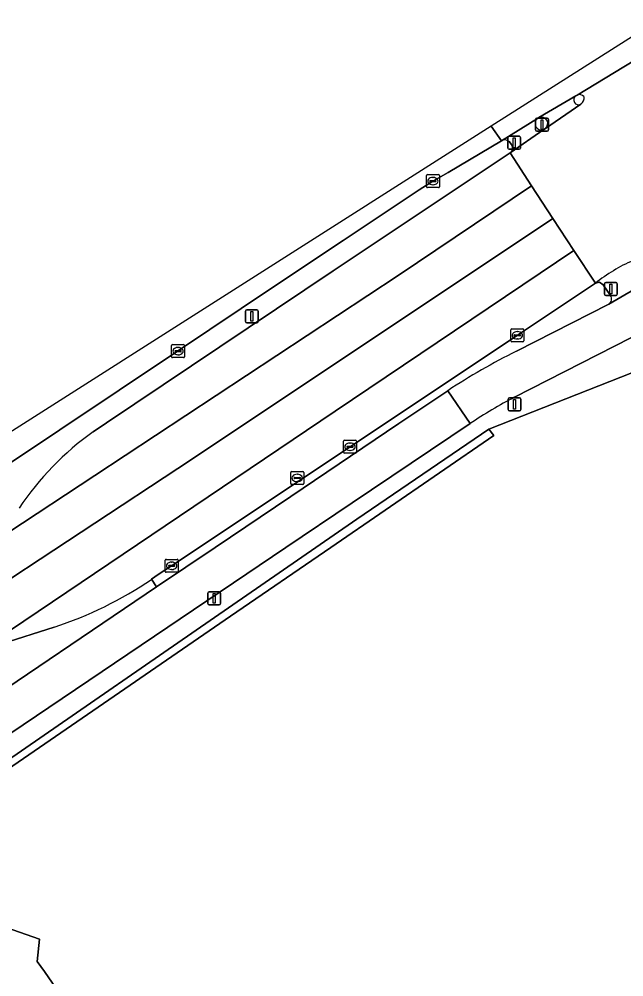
# Model space of a CAD drawing. Extents: x 157692 to 159674, y 381452 to 383291.
# Drawn here: x 158036.7 to 158083.2, y 383216.9 to 383290.7 of the extents above; entities that cross this region are included whole.
import ezdxf

# ---------------------------------------------------------------- set-up
doc = ezdxf.new("R2010")
doc.units = 0
for name, color, linetype in [('IMGEO_Berm_gesloten', 7, 'Continuous'), ('IMGEO_Berm_groen', 7, 'Continuous'), ('IMGEO_Berm_open', 7, 'Continuous'), ('IMGEO_Erf', 7, 'Continuous'), ('IMGEO_Fietspad_gesloten', 7, 'Continuous'), ('IMGEO_Fietspad_open', 7, 'Continuous'), ('IMGEO_Grasland_overig', 7, 'Continuous'), ('IMGEO_Kolk', 7, 'Continuous'), ('IMGEO_Lichtmast', 7, 'Continuous'), ('IMGEO_OVBaan_gesloten', 7, 'Continuous'), ('IMGEO_Rijbaan_regionaal_gesloten', 7, 'Continuous'), ('IMGEO_Rioolput', 7, 'Continuous'), ('IMGEO_Verkeerseiland_open', 7, 'Continuous'), ('IMGEO_Verkeersregelinstallatiepaal', 7, 'Continuous'), ('IMGEO_Voetpad_open', 7, 'Continuous')]:
    doc.layers.add(name, color=color, linetype=linetype)

msp = doc.modelspace()

# ---------------------------------------------------------------- linework, layer by layer
at = {"layer": 'IMGEO_Berm_gesloten'}
for points in [[(158073.8, 383281.305), (158069.715, 383278.861), (158068.528, 383278.194), (158067.486, 383277.53), (158061.631, 383273.621), (158056.261, 383270.049), (158048.899, 383265.106), (158026.277, 383250), (158024.258, 383248.652), (158019.885, 383245.786)], [(158074.588, 383281.008), (158074.391, 383281.242)], [(158042.411, 383258.899), (158043.429, 383259.582), (158060.861, 383271.277), (158074.477, 383280.362)]]:
    msp.add_lwpolyline(points, dxfattribs=at)
for centre, radius, start, end in [((158074.051, 383280.858), 0.512, 48.47214, 119.35848), ((158074.173, 383280.747), 0.491, 308.35017, 32.15037), ((158055.464, 383240.543), 22.524, 125.4163, 146.37389)]:
    msp.add_arc(centre, radius, start, end, dxfattribs=at)
at = {"layer": 'IMGEO_Berm_groen'}
for points in [[(158047.269, 383246.955), (158046.877, 383247.541)], [(158030.529, 383239.81), (158032.414, 383236.904), (158047.269, 383246.955)], [(158039.413, 383243.865), (158035.375, 383242.577), (158033.804, 383242.149)]]:
    msp.add_lwpolyline(points, dxfattribs=at)
msp.add_arc((158030.33, 383271.723), 29.302, 288.05804, 304.38221, dxfattribs=at)
at = {"layer": 'IMGEO_Berm_open'}
for points in [[(158082.19, 383269.387), (158081.627, 383270.204), (158081.346, 383270.414), (158081.033, 383270.328), (158075.031, 383266.328), (158062.159, 383257.744), (158048.439, 383248.58), (158047.394, 383247.903), (158046.877, 383247.541), (158047.269, 383246.955), (158051.795, 383250), (158057.606, 383253.909), (158065.915, 383259.525)], [(158074.951, 383265.102), (158082.06, 383268.726)], [(158065.915, 383259.525), (158069.67, 383262.061)]]:
    msp.add_lwpolyline(points, dxfattribs=at)
for centre, radius, start, end in [((158081.833, 383269.114), 0.449, 300.32809, 37.41901), ((158097.577, 383219.704), 50.724, 116.49113, 123.37881)]:
    msp.add_arc(centre, radius, start, end, dxfattribs=at)
at = {"layer": 'IMGEO_Erf'}
for points in [[(158086.365, 383264.431), (158072.843, 383259.106), (158073.215, 383258.601), (158060.694, 383250), (158052.974, 383244.697), (158024.376, 383225.053)], [(158023.215, 383225.093), (158038.261, 383219.833), (158038.092, 383218.129), (158038.663, 383217.364), (158044.638, 383208.653), (158046.186, 383206.369), (158049.607, 383201.687), (158049.646, 383201.631), (158054.589, 383194.389), (158057.874, 383196.632), (158061.862, 383190.753), (158068.787, 383189.035), (158066.406, 383180.427), (158071.413, 383173), (158072.168, 383171.88), (158072.099, 383171.611), (158073.293, 383169.863), (158073.301, 383169.852), (158075.459, 383166.712)]]:
    msp.add_lwpolyline(points, dxfattribs=at)
at = {"layer": 'IMGEO_Fietspad_gesloten'}
for points in [[(158074.814, 383261.563), (158085.063, 383266.79), (158092.198, 383271.322), (158092.429, 383271.529), (158093.273, 383272.08), (158093.668, 383272.137)], [(158085.002, 383270.429), (158082.06, 383268.726), (158074.951, 383265.102)], [(158069.67, 383262.061), (158071.39, 383259.528)]]:
    msp.add_lwpolyline(points, dxfattribs=at)
for centre, radius, start, end in [((158097.577, 383219.704), 50.724, 116.49113, 123.37881), ((158091.464, 383229.651), 35.994, 117.55268, 123.89624)]:
    msp.add_arc(centre, radius, start, end, dxfattribs=at)
at = {"layer": 'IMGEO_Fietspad_open'}
for points in [[(158079.534, 383284.763), (158076.694, 383283.096)], [(158077.19, 383282.246), (158079.919, 383284.124)], [(158029.886, 383231.54), (158057.225, 383250), (158062.318, 383253.439), (158071.39, 383259.528), (158069.67, 383262.061), (158065.915, 383259.525), (158057.606, 383253.909), (158051.795, 383250), (158047.269, 383246.955), (158032.414, 383236.904), (158028.35, 383234.142)]]:
    msp.add_lwpolyline(points, dxfattribs=at)
for centre, radius, start, end in [((158079.732, 383284.447), 0.373, 121.97182, 300.16644), ((158076.877, 383282.633), 0.498, 30.42326, 111.58891), ((158076.851, 383282.638), 0.518, 310.8341, 28.41421)]:
    msp.add_arc(centre, radius, start, end, dxfattribs=at)
at = {"layer": 'IMGEO_Grasland_overig'}
msp.add_lwpolyline([(158052.974, 383244.697), (158060.694, 383250), (158073.215, 383258.601), (158072.843, 383259.106), (158062.675, 383252.174), (158059.53, 383250), (158029.067, 383228.944), (158024.048, 383225.475), (158024.376, 383225.053)], close=True, dxfattribs=at)
at = {"layer": 'IMGEO_Kolk'}
for p, q in [((158068.031, 383277.767), (158068.031, 383278.619)), ((158068.106, 383278.693), (158068.958, 383278.693)), ((158068.519, 383278.473), (158068.544, 383278.473)), ((158069.032, 383278.619), (158069.032, 383277.767)), ((158068.958, 383277.693), (158068.106, 383277.693)), ((158068.29, 383278.187), (158068.29, 383278.199)), ((158068.728, 383278.15), (158068.33, 383278.15)), ((158068.333, 383278.236), (158068.731, 383278.236)), ((158068.542, 383277.913), (158068.517, 383277.913)), ((158068.774, 383278.199), (158068.774, 383278.187)), ((158074.53, 383265.902), (158074.53, 383266.754)), ((158074.605, 383266.828), (158075.457, 383266.828)), ((158075.531, 383266.754), (158075.531, 383265.902)), ((158074.789, 383266.322), (158074.789, 383266.334)), ((158075.227, 383266.285), (158074.829, 383266.285)), ((158074.832, 383266.371), (158075.23, 383266.371)), ((158075.041, 383266.048), (158075.016, 383266.048)), ((158075.018, 383266.608), (158075.043, 383266.608)), ((158075.273, 383266.334), (158075.273, 383266.322)), ((158048.434, 383264.679), (158048.434, 383265.531)), ((158048.509, 383265.605), (158049.361, 383265.605)), ((158048.922, 383265.385), (158048.947, 383265.385)), ((158049.435, 383265.531), (158049.435, 383264.679)), ((158075.457, 383265.828), (158074.605, 383265.828)), ((158049.361, 383264.605), (158048.509, 383264.605)), ((158048.693, 383265.099), (158048.693, 383265.111)), ((158049.131, 383265.062), (158048.733, 383265.062)), ((158048.736, 383265.148), (158049.134, 383265.148)), ((158048.945, 383264.825), (158048.92, 383264.825)), ((158049.177, 383265.111), (158049.177, 383265.099)), ((158061.658, 383257.318), (158061.658, 383258.17)), ((158061.733, 383258.244), (158062.585, 383258.244)), ((158061.96, 383257.787), (158062.358, 383257.787)), ((158062.146, 383258.024), (158062.171, 383258.024)), ((158062.659, 383258.17), (158062.659, 383257.318)), ((158062.585, 383257.244), (158061.733, 383257.244)), ((158061.917, 383257.738), (158061.917, 383257.75)), ((158062.355, 383257.701), (158061.957, 383257.701)), ((158062.169, 383257.464), (158062.144, 383257.464)), ((158062.401, 383257.75), (158062.401, 383257.738)), ((158047.938, 383248.154), (158047.938, 383249.006)), ((158048.013, 383249.08), (158048.865, 383249.08)), ((158048.939, 383249.006), (158048.939, 383248.154)), ((158048.197, 383248.574), (158048.197, 383248.586)), ((158048.635, 383248.537), (158048.237, 383248.537)), ((158048.24, 383248.623), (158048.638, 383248.623)), ((158048.449, 383248.3), (158048.424, 383248.3)), ((158048.426, 383248.86), (158048.451, 383248.86)), ((158048.681, 383248.586), (158048.681, 383248.574)), ((158048.865, 383248.08), (158048.013, 383248.08))]:
    msp.add_line(p, q, dxfattribs=at)
for points in [[(158068.031, 383277.767), (158068.031, 383278.619)], [(158068.106, 383278.693), (158068.958, 383278.693)], [(158069.032, 383278.619), (158069.032, 383277.767)], [(158068.958, 383277.693), (158068.106, 383277.693)], [(158074.53, 383265.902), (158074.53, 383266.754)], [(158074.605, 383266.828), (158075.457, 383266.828)], [(158075.531, 383266.754), (158075.531, 383265.902)], [(158048.434, 383264.679), (158048.434, 383265.531)], [(158048.509, 383265.605), (158049.361, 383265.605)], [(158049.435, 383265.531), (158049.435, 383264.679)], [(158075.457, 383265.828), (158074.605, 383265.828)], [(158049.361, 383264.605), (158048.509, 383264.605)], [(158061.658, 383257.318), (158061.658, 383258.17)], [(158061.733, 383258.244), (158062.585, 383258.244)], [(158062.659, 383258.17), (158062.659, 383257.318)], [(158062.585, 383257.244), (158061.733, 383257.244)], [(158047.938, 383248.154), (158047.938, 383249.006)], [(158048.013, 383249.08), (158048.865, 383249.08)], [(158048.939, 383249.006), (158048.939, 383248.154)], [(158048.865, 383248.08), (158048.013, 383248.08)]]:
    msp.add_lwpolyline(points, dxfattribs=at)
for centre, radius, start, end in [((158068.108, 383278.617), 0.0765, 91.55205, 178.44795), ((158068.108, 383278.617), 0.0765, 91.55205, 178.44795), ((158068.956, 383278.617), 0.0765, 1.55205, 88.44795), ((158068.956, 383278.617), 0.0765, 1.55205, 88.44795), ((158068.108, 383277.769), 0.0765, 181.55205, 268.44795), ((158068.108, 383277.769), 0.0765, 181.55205, 268.44795), ((158068.33, 383278.196), 0.0403, 85.87752, 175.75265), ((158068.327, 383278.186), 0.0366, 178.93798, 274.71019), ((158068.731, 383278.193), 0.043, 264.86636, 352.45326), ((158068.735, 383278.198), 0.0386, 1.73085, 96.63898), ((158068.956, 383277.769), 0.0765, 271.55205, 358.44795), ((158068.956, 383277.769), 0.0765, 271.55205, 358.44795), ((158074.607, 383266.752), 0.0765, 91.55205, 178.44795), ((158074.607, 383266.752), 0.0765, 91.55205, 178.44795), ((158075.455, 383266.752), 0.0765, 1.55205, 88.44795), ((158075.455, 383266.752), 0.0765, 1.55205, 88.44795), ((158074.607, 383265.904), 0.0765, 181.55205, 268.44795), ((158074.607, 383265.904), 0.0765, 181.55205, 268.44795), ((158074.829, 383266.331), 0.0403, 85.87752, 175.75265), ((158074.826, 383266.321), 0.0366, 178.93798, 274.71019), ((158075.23, 383266.328), 0.043, 264.86636, 352.45326), ((158075.234, 383266.333), 0.0386, 1.73085, 96.63898), ((158075.455, 383265.904), 0.0765, 271.55205, 358.44795), ((158075.455, 383265.904), 0.0765, 271.55205, 358.44795), ((158048.511, 383265.529), 0.0765, 91.55205, 178.44795), ((158048.511, 383265.529), 0.0765, 91.55205, 178.44795), ((158049.359, 383265.529), 0.0765, 1.55205, 88.44795), ((158049.359, 383265.529), 0.0765, 1.55205, 88.44795), ((158048.511, 383264.681), 0.0765, 181.55205, 268.44795), ((158048.511, 383264.681), 0.0765, 181.55205, 268.44795), ((158048.733, 383265.108), 0.0403, 85.87752, 175.75265), ((158048.73, 383265.098), 0.0366, 178.93798, 274.71019), ((158049.134, 383265.105), 0.043, 264.86636, 352.45326), ((158049.138, 383265.11), 0.0386, 1.73085, 96.63898), ((158049.359, 383264.681), 0.0765, 271.55205, 358.44795), ((158049.359, 383264.681), 0.0765, 271.55205, 358.44795), ((158061.735, 383258.168), 0.0765, 91.55205, 178.44795), ((158061.735, 383258.168), 0.0765, 91.55205, 178.44795), ((158061.957, 383257.747), 0.0403, 85.87752, 175.75265), ((158062.362, 383257.749), 0.0386, 1.73085, 96.63898), ((158062.583, 383258.168), 0.0765, 1.55205, 88.44795), ((158062.583, 383258.168), 0.0765, 1.55205, 88.44795), ((158061.735, 383257.32), 0.0765, 181.55205, 268.44795), ((158061.735, 383257.32), 0.0765, 181.55205, 268.44795), ((158061.954, 383257.737), 0.0366, 178.93798, 274.71019), ((158062.358, 383257.744), 0.043, 264.86636, 352.45326), ((158062.583, 383257.32), 0.0765, 271.55205, 358.44795), ((158062.583, 383257.32), 0.0765, 271.55205, 358.44795), ((158048.015, 383249.004), 0.0765, 91.55205, 178.44795), ((158048.015, 383249.004), 0.0765, 91.55205, 178.44795), ((158048.863, 383249.004), 0.0765, 1.55205, 88.44795), ((158048.863, 383249.004), 0.0765, 1.55205, 88.44795), ((158048.237, 383248.583), 0.0403, 85.87752, 175.75265), ((158048.234, 383248.573), 0.0366, 178.93798, 274.71019), ((158048.638, 383248.58), 0.043, 264.86636, 352.45326), ((158048.642, 383248.585), 0.0386, 1.73085, 96.63898), ((158048.015, 383248.156), 0.0765, 181.55205, 268.44795), ((158048.015, 383248.156), 0.0765, 181.55205, 268.44795), ((158048.863, 383248.156), 0.0765, 271.55205, 358.44795), ((158048.863, 383248.156), 0.0765, 271.55205, 358.44795)]:
    msp.add_arc(centre, radius, start, end, dxfattribs=at)
for centre, major_axis, ratio, start_param, end_param in [((158068.518, 383278.193), (-0.387, 0.002), 0.722429, 4.712389, 7.853982), ((158068.543, 383278.193), (-0.39, 0.002), 0.717154, 1.570796, 4.712389), ((158075.017, 383266.328), (-0.387, 0.002), 0.722429, 4.712389, 7.853982), ((158075.042, 383266.328), (-0.39, 0.002), 0.717154, 1.570796, 4.712389), ((158048.921, 383265.105), (-0.387, 0.002), 0.722429, 4.712389, 7.853982), ((158048.946, 383265.105), (-0.39, 0.002), 0.717154, 1.570796, 4.712389), ((158062.145, 383257.744), (-0.387, 0.002), 0.722429, 4.712389, 7.853982), ((158062.17, 383257.744), (-0.39, 0.002), 0.717154, 1.570796, 4.712389), ((158048.425, 383248.58), (-0.387, 0.002), 0.722429, 4.712389, 7.853982), ((158048.45, 383248.58), (-0.39, 0.002), 0.717154, 1.570796, 4.712389)]:
    msp.add_ellipse(centre, major_axis=major_axis, ratio=ratio, start_param=start_param, end_param=end_param, dxfattribs=at)
at = {"layer": 'IMGEO_Lichtmast'}
for p, q in [((158076.428, 383282.141), (158076.428, 383282.941)), ((158076.428, 383282.941), (158076.428, 383282.141)), ((158076.528, 383283.041), (158077.318, 383283.041)), ((158077.318, 383283.041), (158076.528, 383283.041)), ((158077.418, 383282.941), (158077.418, 383282.141)), ((158077.418, 383282.141), (158077.418, 383282.941)), ((158077.318, 383282.041), (158076.528, 383282.041)), ((158076.528, 383282.041), (158077.318, 383282.041)), ((158054.112, 383267.383), (158054.112, 383268.183)), ((158054.112, 383268.183), (158054.112, 383267.383)), ((158054.212, 383268.283), (158055.002, 383268.283)), ((158055.002, 383268.283), (158054.212, 383268.283)), ((158055.102, 383268.183), (158055.102, 383267.383)), ((158055.102, 383267.383), (158055.102, 383268.183)), ((158055.002, 383267.283), (158054.212, 383267.283)), ((158054.212, 383267.283), (158055.002, 383267.283)), ((158074.416, 383261.52), (158075.206, 383261.52)), ((158075.206, 383261.52), (158074.416, 383261.52)), ((158074.316, 383260.62), (158074.316, 383261.42)), ((158074.316, 383261.42), (158074.316, 383260.62)), ((158075.306, 383261.42), (158075.306, 383260.62)), ((158075.306, 383260.62), (158075.306, 383261.42)), ((158075.206, 383260.52), (158074.416, 383260.52)), ((158074.416, 383260.52), (158075.206, 383260.52)), ((158051.213, 383245.686), (158051.213, 383246.486)), ((158051.213, 383246.486), (158051.213, 383245.686)), ((158051.313, 383246.586), (158052.103, 383246.586)), ((158052.103, 383246.586), (158051.313, 383246.586)), ((158052.203, 383246.486), (158052.203, 383245.686)), ((158052.203, 383245.686), (158052.203, 383246.486)), ((158052.103, 383245.586), (158051.313, 383245.586)), ((158051.313, 383245.586), (158052.103, 383245.586))]:
    msp.add_line(p, q, dxfattribs=at)
for points in [[(158076.848, 383282.916), (158076.998, 383282.916), (158076.998, 383282.166), (158076.848, 383282.166), (158076.848, 383282.916)], [(158054.532, 383268.158), (158054.682, 383268.158), (158054.682, 383267.408), (158054.532, 383267.408), (158054.532, 383268.158)], [(158074.736, 383261.395), (158074.886, 383261.395), (158074.886, 383260.645), (158074.736, 383260.645), (158074.736, 383261.395)], [(158051.633, 383246.461), (158051.783, 383246.461), (158051.783, 383245.711), (158051.633, 383245.711), (158051.633, 383246.461)]]:
    msp.add_lwpolyline(points, dxfattribs=at)
for centre, start, end in [((158076.528, 383282.941), 90, 180), ((158076.528, 383282.941), 90, 180), ((158077.318, 383282.941), 0, 90), ((158077.318, 383282.941), 360, 90), ((158076.528, 383282.141), 180, 270), ((158076.528, 383282.141), 180, 270), ((158077.318, 383282.141), 270, 0), ((158077.318, 383282.141), 270, 0), ((158054.212, 383268.183), 90, 180), ((158054.212, 383268.183), 90, 180), ((158055.002, 383268.183), 0, 90), ((158055.002, 383268.183), 360, 90), ((158054.212, 383267.383), 180, 270), ((158054.212, 383267.383), 180, 270), ((158055.002, 383267.383), 270, 0), ((158055.002, 383267.383), 270, 0), ((158074.416, 383261.42), 90, 180), ((158074.416, 383261.42), 90, 180), ((158075.206, 383261.42), 0, 90), ((158075.206, 383261.42), 360, 90), ((158074.416, 383260.62), 180, 270), ((158074.416, 383260.62), 180, 270), ((158075.206, 383260.62), 270, 0), ((158075.206, 383260.62), 270, 0), ((158051.313, 383246.486), 90, 180), ((158051.313, 383246.486), 90, 180), ((158052.103, 383246.486), 0, 90), ((158052.103, 383246.486), 360, 90), ((158051.313, 383245.686), 180, 270), ((158051.313, 383245.686), 180, 270), ((158052.103, 383245.686), 270, 0), ((158052.103, 383245.686), 270, 0)]:
    msp.add_arc(centre, 0.1, start, end, dxfattribs=at)
at = {"layer": 'IMGEO_OVBaan_gesloten'}
msp.add_lwpolyline([(158073.023, 383282.413), (158073.8, 383281.305), (158076.573, 383283.025), (158076.694, 383283.096), (158079.534, 383284.763), (158079.62, 383284.815), (158086.947, 383289.243), (158085.984, 383290.662)], close=True, dxfattribs=at)
msp.add_lwpolyline([(158019.885, 383245.786), (158024.258, 383248.652), (158026.277, 383250), (158048.899, 383265.106), (158056.261, 383270.049), (158061.631, 383273.621), (158067.486, 383277.53), (158068.528, 383278.194), (158069.715, 383278.861), (158073.8, 383281.305), (158073.023, 383282.413), (157996.809, 383233.905), (157953.334, 383204.497)], dxfattribs=at)
at = {"layer": 'IMGEO_Rijbaan_regionaal_gesloten'}
for points in [[(158095.268, 383276.982), (158086.947, 383289.243), (158079.62, 383284.815)], [(158079.919, 383284.124), (158077.19, 383282.246), (158077.074, 383282.168), (158074.477, 383280.362), (158076.13, 383277.832), (158077.767, 383275.326), (158079.381, 383272.857), (158081.033, 383270.328)], [(158076.13, 383277.832), (158074.477, 383280.362), (158060.861, 383271.277), (158043.429, 383259.582), (158042.411, 383258.899)], [(158049.972, 383256.761), (158077.767, 383275.326), (158076.13, 383277.832), (158065.87, 383270.932), (158042.535, 383255.525), (158035.839, 383251.112), (158034.665, 383250.75)], [(158034.665, 383250.75), (158035.839, 383251.112), (158042.535, 383255.525), (158065.87, 383270.932), (158076.13, 383277.832)], [(158033.804, 383242.149), (158061.025, 383260.476), (158079.381, 383272.857), (158077.767, 383275.326), (158049.972, 383256.761), (158032.968, 383245.58), (158029.687, 383243.473), (158019.237, 383238.688), (158010.485, 383234.005), (157995.043, 383225.217), (157980.374, 383216.401), (157970.501, 383210.073), (157956.624, 383200.765), (157958.766, 383198.336), (157963.804, 383201.782), (157965.489, 383202.913), (157968.315, 383204.824), (157968.414, 383204.892), (157975.241, 383209.556)], [(158062.159, 383257.744), (158075.031, 383266.328), (158081.033, 383270.328), (158079.381, 383272.857), (158061.025, 383260.476), (158033.804, 383242.149), (158035.375, 383242.577), (158039.413, 383243.865)], [(158046.877, 383247.541), (158047.394, 383247.903), (158048.439, 383248.58), (158062.159, 383257.744)], [(157955.779, 383204.325), (157954.35, 383203.346), (157954.367, 383203.326), (157956.172, 383201.278), (157956.624, 383200.765), (157970.501, 383210.073), (157980.374, 383216.401), (157995.043, 383225.217), (158010.485, 383234.005), (158019.237, 383238.688), (158029.687, 383243.473), (158032.968, 383245.58), (158049.972, 383256.761)]]:
    msp.add_lwpolyline(points, dxfattribs=at)
for centre, radius, start, end in [((158079.81, 383284.4), 0.457, 40.94451, 114.5882), ((158079.629, 383284.579), 0.54, 302.53848, 12.83162), ((158088.882, 383260.624), 12.481, 113.4426, 128.96866), ((158055.464, 383240.543), 22.524, 125.4163, 146.37389), ((158030.33, 383271.723), 29.302, 288.05804, 304.38221)]:
    msp.add_arc(centre, radius, start, end, dxfattribs=at)
at = {"layer": 'IMGEO_Rioolput'}
for p, q in [((158057.595, 383254.921), (158057.595, 383255.773)), ((158057.67, 383255.847), (158058.522, 383255.847)), ((158058.083, 383255.627), (158058.108, 383255.627)), ((158058.596, 383255.773), (158058.596, 383254.921)), ((158058.522, 383254.847), (158057.67, 383254.847)), ((158057.854, 383255.341), (158057.854, 383255.353)), ((158058.292, 383255.304), (158057.894, 383255.304)), ((158057.897, 383255.39), (158058.295, 383255.39)), ((158058.106, 383255.067), (158058.081, 383255.067)), ((158058.338, 383255.353), (158058.338, 383255.341))]:
    msp.add_line(p, q, dxfattribs=at)
for points in [[(158057.595, 383254.921), (158057.595, 383255.773)], [(158057.67, 383255.847), (158058.522, 383255.847)], [(158058.596, 383255.773), (158058.596, 383254.921)], [(158058.522, 383254.847), (158057.67, 383254.847)]]:
    msp.add_lwpolyline(points, dxfattribs=at)
for centre, radius, start, end in [((158057.672, 383255.771), 0.0765, 91.55205, 178.44795), ((158057.672, 383255.771), 0.0765, 91.55205, 178.44795), ((158058.52, 383255.771), 0.0765, 1.55205, 88.44795), ((158058.52, 383255.771), 0.0765, 1.55205, 88.44795), ((158057.672, 383254.923), 0.0765, 181.55205, 268.44795), ((158057.672, 383254.923), 0.0765, 181.55205, 268.44795), ((158057.894, 383255.35), 0.0403, 85.87752, 175.75265), ((158057.891, 383255.34), 0.0366, 178.93798, 274.71019), ((158058.295, 383255.347), 0.043, 264.86636, 352.45326), ((158058.299, 383255.352), 0.0386, 1.73085, 96.63898), ((158058.52, 383254.923), 0.0765, 271.55205, 358.44795), ((158058.52, 383254.923), 0.0765, 271.55205, 358.44795)]:
    msp.add_arc(centre, radius, start, end, dxfattribs=at)
for centre, major_axis, ratio, start_param, end_param in [((158058.082, 383255.347), (-0.387, 0.002), 0.722429, 4.712389, 7.853982), ((158058.107, 383255.347), (-0.39, 0.002), 0.717154, 1.570796, 4.712389)]:
    msp.add_ellipse(centre, major_axis=major_axis, ratio=ratio, start_param=start_param, end_param=end_param, dxfattribs=at)
at = {"layer": 'IMGEO_Verkeerseiland_open'}
for points in [[(158079.62, 383284.815), (158079.534, 383284.763)], [(158076.694, 383283.096), (158076.573, 383283.025)], [(158077.074, 383282.168), (158077.19, 383282.246)]]:
    msp.add_lwpolyline(points, dxfattribs=at)
for centre, radius, start, end in [((158079.732, 383284.447), 0.373, 121.97182, 300.16644), ((158079.81, 383284.4), 0.457, 40.94451, 114.5882), ((158079.629, 383284.579), 0.54, 302.53848, 12.83162), ((158076.891, 383282.63), 0.507, 128.79243, 210.11732), ((158076.877, 383282.633), 0.498, 30.42326, 111.58891), ((158076.851, 383282.638), 0.518, 310.8341, 28.41421), ((158076.872, 383282.598), 0.475, 207.99929, 295.18609)]:
    msp.add_arc(centre, radius, start, end, dxfattribs=at)
at = {"layer": 'IMGEO_Verkeersregelinstallatiepaal'}
for p, q in [((158074.29, 383280.742), (158074.29, 383281.542)), ((158074.29, 383281.542), (158074.29, 383280.742)), ((158074.39, 383281.642), (158075.18, 383281.642)), ((158075.18, 383281.642), (158074.39, 383281.642)), ((158075.28, 383281.542), (158075.28, 383280.742)), ((158075.28, 383280.742), (158075.28, 383281.542)), ((158075.18, 383280.642), (158074.39, 383280.642)), ((158074.39, 383280.642), (158075.18, 383280.642)), ((158081.827, 383270.398), (158082.617, 383270.398)), ((158082.617, 383270.398), (158081.827, 383270.398)), ((158081.727, 383269.498), (158081.727, 383270.298)), ((158081.727, 383270.298), (158081.727, 383269.498)), ((158082.717, 383270.298), (158082.717, 383269.498)), ((158082.717, 383269.498), (158082.717, 383270.298)), ((158082.617, 383269.398), (158081.827, 383269.398)), ((158081.827, 383269.398), (158082.617, 383269.398))]:
    msp.add_line(p, q, dxfattribs=at)
for points in [[(158074.71, 383281.517), (158074.86, 383281.517), (158074.86, 383280.767), (158074.71, 383280.767), (158074.71, 383281.517)], [(158082.147, 383270.273), (158082.297, 383270.273), (158082.297, 383269.523), (158082.147, 383269.523), (158082.147, 383270.273)]]:
    msp.add_lwpolyline(points, dxfattribs=at)
for centre, start, end in [((158074.39, 383281.542), 90, 180), ((158074.39, 383281.542), 90, 180), ((158075.18, 383281.542), 0, 90), ((158075.18, 383281.542), 360, 90), ((158074.39, 383280.742), 180, 270), ((158074.39, 383280.742), 180, 270), ((158075.18, 383280.742), 270, 0), ((158075.18, 383280.742), 270, 0), ((158081.827, 383270.298), 90, 180), ((158081.827, 383270.298), 90, 180), ((158082.617, 383270.298), 0, 90), ((158082.617, 383270.298), 360, 90), ((158081.827, 383269.498), 180, 270), ((158081.827, 383269.498), 180, 270), ((158082.617, 383269.498), 270, 0), ((158082.617, 383269.498), 270, 0)]:
    msp.add_arc(centre, 0.1, start, end, dxfattribs=at)
at = {"layer": 'IMGEO_Voetpad_open'}
for points in [[(158076.573, 383283.025), (158073.8, 383281.305)], [(158074.477, 383280.362), (158077.074, 383282.168)], [(158074.391, 383281.242), (158074.588, 383281.008)], [(158081.033, 383270.328), (158081.346, 383270.414), (158081.627, 383270.204), (158082.19, 383269.387)], [(158082.06, 383268.726), (158085.002, 383270.429)], [(158085.063, 383266.79), (158074.814, 383261.563)], [(158014.4, 383221.049), (158020.839, 383224.003), (158023.215, 383225.093), (158024.048, 383225.475), (158029.067, 383228.944), (158059.53, 383250), (158062.675, 383252.174), (158072.843, 383259.106), (158086.365, 383264.431), (158086.446, 383264.484), (158089.207, 383265.728)], [(158071.39, 383259.528), (158062.318, 383253.439), (158057.225, 383250), (158029.886, 383231.54)], [(158046.186, 383206.369), (158044.638, 383208.653), (158038.663, 383217.364), (158038.092, 383218.129), (158038.261, 383219.833), (158023.215, 383225.093), (158020.839, 383224.003), (158025.725, 383222.293), (158032.065, 383220.075), (158030.416, 383214.118), (158067.708, 383160.045), (158068.369, 383159.087)]]:
    msp.add_lwpolyline(points, dxfattribs=at)
for centre, radius, start, end in [((158076.891, 383282.63), 0.507, 128.79243, 210.11732), ((158076.872, 383282.598), 0.475, 207.99929, 295.18609), ((158074.051, 383280.858), 0.512, 48.47214, 119.35848), ((158074.173, 383280.747), 0.491, 308.35017, 32.15037), ((158088.882, 383260.624), 12.481, 113.4426, 128.96866), ((158081.833, 383269.114), 0.449, 300.32809, 37.41901), ((158091.464, 383229.651), 35.994, 117.55268, 123.89624)]:
    msp.add_arc(centre, radius, start, end, dxfattribs=at)

doc.saveas('drawing.dxf')
